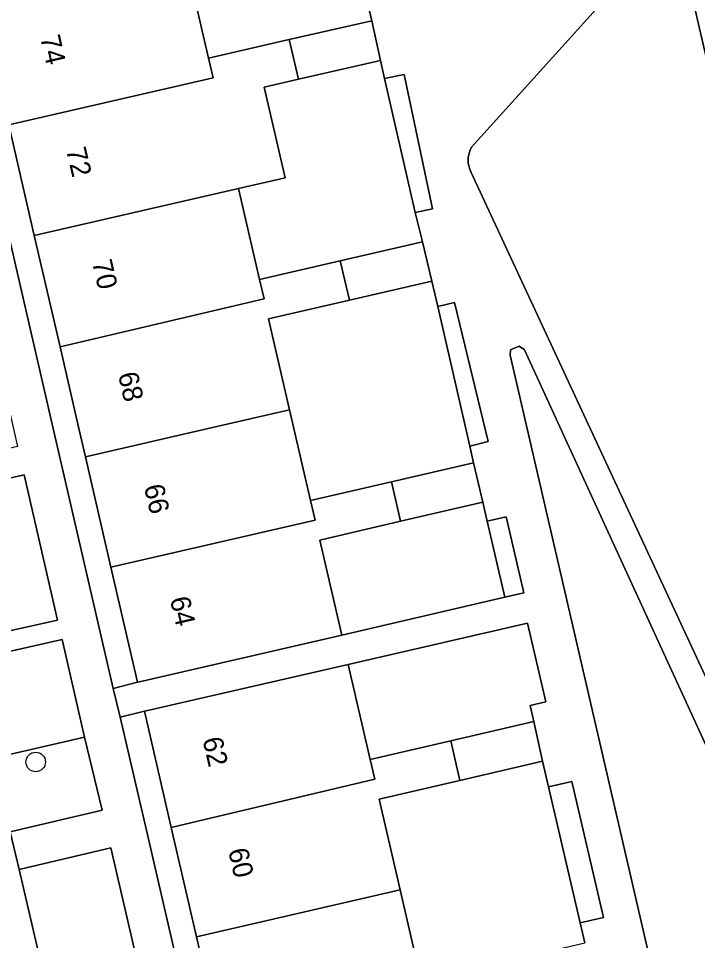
# Model space of a CAD drawing. Extents: x 156412 to 157779, y 382335 to 383768.
# Drawn here: x 156851.81 to 156885.91, y 383224.29 to 383270.59 of the extents above; entities that cross this region are included whole.
import ezdxf

# ---------------------------------------------------------------- set-up
doc = ezdxf.new("R2010")
doc.units = 0
for name, color, linetype in [('IMGEO_Berm_groen', 7, 'Continuous'), ('IMGEO_Boom', 7, 'Continuous'), ('IMGEO_Erf', 7, 'Continuous'), ('IMGEO_Pand', 7, 'Continuous'), ('IMGEO_Pand_nummerreeks', 7, 'Continuous'), ('IMGEO_Parkeervlak_open', 7, 'Continuous'), ('IMGEO_Rijbaan_lokaal_gesloten', 7, 'Continuous'), ('IMGEO_Voetpad_open', 7, 'Continuous')]:
    doc.layers.add(name, color=color, linetype=linetype)

msp = doc.modelspace()

# ---------------------------------------------------------------- linework, layer by layer
at = {"layer": 'IMGEO_Berm_groen'}
msp.add_lwpolyline([(156856.451, 383228.939), (156851.854, 383227.862), (156854.794, 383215.177), (156859.4, 383216.245)], close=True, dxfattribs=at)
at = {"layer": 'IMGEO_Boom'}
msp.add_circle((156852.681, 383233.254), 0.489, dxfattribs=at)
at = {"layer": 'IMGEO_Erf'}
for points in [[(156837.266, 383320.457), (156850.109, 383264.907), (156853.555, 383250), (156856.572, 383236.951), (156857.794, 383237.254), (156856.46, 383243.029), (156855.177, 383248.582), (156854.85, 383250), (156853.903, 383254.095), (156852.609, 383259.697), (156851.327, 383265.244), (156850.043, 383270.803)], [(156883.481, 383274.028), (156874.57, 383264.128), (156874.501, 383263.974), (156874.441, 383263.82), (156874.393, 383263.611), (156874.387, 383263.506), (156874.401, 383263.347), (156874.436, 383263.185), (156874.484, 383263.023), (156874.538, 383262.861), (156898.853, 383210.577)], [(156899.693, 383210.94), (156885.116, 383273.929)]]:
    msp.add_lwpolyline(points, dxfattribs=at)
for points in [[(156867.71, 383278.341), (156867.424, 383279.587), (156863.307, 383278.642), (156861.631, 383278.257), (156862.675, 383273.71), (156860.302, 383273.164), (156861.356, 383268.597), (156865.411, 383269.527), (156869.553, 383270.476), (156869.295, 383271.634)], [(156870.2, 383267.572), (156869.997, 383268.483), (156865.87, 383267.538), (156864.158, 383267.146), (156865.204, 383262.589), (156862.867, 383262.052), (156863.921, 383257.486), (156867.975, 383258.421), (156872.096, 383259.372), (156871.742, 383260.844)], [(156870.2, 383267.572), (156871.742, 383260.844), (156872.596, 383261.023), (156871.182, 383267.777)], [(156872.879, 383256.119), (156872.571, 383257.399), (156868.431, 383256.445), (156864.377, 383255.51), (156865.432, 383250.942), (156865.65, 383249.999), (156866.485, 383246.387), (156870.538, 383247.325), (156874.669, 383248.282), (156874.472, 383249.12)], [(156872.879, 383256.119), (156874.472, 383249.12), (156875.396, 383249.343), (156873.716, 383256.32)], [(156877.224, 383253.946), (156876.963, 383254.128), (156876.52, 383253.958), (156876.508, 383253.682), (156887.836, 383204.679), (156888.131, 383204.021), (156888.728, 383203.907), (156897.334, 383209.092), (156897.289, 383210.212)], [(156875.355, 383245.353), (156875.135, 383246.302), (156870.995, 383245.341), (156866.943, 383244.4), (156868.045, 383239.629), (156876.234, 383241.526)], [(156875.355, 383245.353), (156876.234, 383241.526), (156877.184, 383241.746), (156876.296, 383245.571)], [(156868.368, 383238.148), (156869.472, 383233.375), (156873.523, 383234.32), (156877.688, 383235.292), (156877.51, 383236.088), (156878.295, 383236.27), (156877.379, 383240.232)], [(156875.383, 383161.144), (156874.294, 383165.858), (156873.581, 383168.943), (156872.297, 383174.503), (156871.016, 383180.047), (156869.734, 383185.6), (156868.449, 383191.163), (156867.165, 383196.718), (156865.883, 383202.271), (156864.6, 383207.825), (156863.317, 383213.378), (156862.034, 383218.931), (156860.753, 383224.475), (156859.485, 383229.967), (156858.137, 383235.801), (156856.928, 383235.509), (156858.273, 383229.684), (156874.357, 383160.007), (156882.842, 383158.978), (156883, 383160.168), (156882.006, 383160.277)], [(156878.432, 383232.011), (156878.134, 383233.293), (156873.984, 383232.329), (156869.932, 383231.388), (156870.986, 383226.83), (156872.041, 383222.271), (156876.095, 383223.205), (156880.253, 383224.164), (156880.021, 383225.173)], [(156878.432, 383232.011), (156880.021, 383225.173), (156881.184, 383225.443), (156879.596, 383232.281)]]:
    msp.add_lwpolyline(points, close=True, dxfattribs=at)
at = {"layer": 'IMGEO_Pand'}
for points in [[(156861.356, 383268.597), (156860.302, 383273.164), (156850.043, 383270.803), (156851.327, 383265.244), (156861.585, 383267.603)], [(156865.411, 383269.527), (156865.87, 383267.538), (156869.997, 383268.483), (156869.553, 383270.476)], [(156864.158, 383267.146), (156865.87, 383267.538), (156865.411, 383269.527), (156861.356, 383268.597), (156861.585, 383267.603), (156851.327, 383265.244), (156852.609, 383259.697), (156862.867, 383262.052), (156865.204, 383262.589)], [(156863.921, 383257.486), (156862.867, 383262.052), (156852.609, 383259.697), (156853.903, 383254.095), (156864.148, 383256.503)], [(156867.975, 383258.421), (156868.431, 383256.445), (156872.571, 383257.399), (156872.096, 383259.372)], [(156853.903, 383254.095), (156854.85, 383250), (156855.177, 383248.582), (156861.337, 383250), (156865.432, 383250.942), (156864.377, 383255.51), (156868.431, 383256.445), (156867.975, 383258.421), (156863.921, 383257.486), (156864.148, 383256.503)], [(156855.177, 383248.582), (156856.46, 383243.029), (156866.714, 383245.394), (156866.485, 383246.387), (156865.65, 383249.999), (156865.432, 383250.942), (156861.337, 383250)], [(156870.538, 383247.325), (156870.995, 383245.341), (156875.135, 383246.302), (156874.669, 383248.282)], [(156870.538, 383247.325), (156866.485, 383246.387), (156866.714, 383245.394), (156856.46, 383243.029), (156857.794, 383237.254), (156858.194, 383237.347), (156858.329, 383237.378), (156868.045, 383239.629), (156866.943, 383244.4), (156870.995, 383245.341)], [(156869.472, 383233.375), (156868.368, 383238.148), (156858.665, 383235.922), (156858.537, 383235.893), (156858.137, 383235.801), (156859.485, 383229.967), (156869.702, 383232.382)], [(156873.984, 383232.329), (156878.134, 383233.293), (156877.688, 383235.292), (156873.523, 383234.32)], [(156860.753, 383224.475), (156870.986, 383226.83), (156869.932, 383231.388), (156873.984, 383232.329), (156873.523, 383234.32), (156869.472, 383233.375), (156869.702, 383232.382), (156859.485, 383229.967)], [(156862.034, 383218.931), (156872.271, 383221.277), (156872.041, 383222.271), (156870.986, 383226.83), (156860.753, 383224.475)]]:
    msp.add_lwpolyline(points, close=True, dxfattribs=at)
at = {"layer": 'IMGEO_Parkeervlak_open'}
for points in [[(156852.1, 383247.677), (156847.493, 383246.63), (156849.175, 383239.358), (156853.781, 383240.376)], [(156854.004, 383239.411), (156849.407, 383238.36), (156850.545, 383233.441), (156855.137, 383234.491)]]:
    msp.add_lwpolyline(points, close=True, dxfattribs=at)
at = {"layer": 'IMGEO_Rijbaan_lokaal_gesloten'}
msp.add_lwpolyline([(156850.078, 383211.298), (156854.894, 383213.131), (156855.288, 383213.281), (156854.794, 383215.177), (156851.854, 383227.862), (156851.401, 383229.749), (156850.545, 383233.441), (156849.407, 383238.36), (156849.175, 383239.358), (156847.493, 383246.63), (156847.165, 383248.046), (156846.713, 383250), (156845.468, 383255.381), (156845.238, 383256.373), (156842.778, 383267.004), (156842.221, 383269.41), (156841.748, 383271.455), (156841.477, 383272.623), (156841.004, 383274.668)], dxfattribs=at)
at = {"layer": 'IMGEO_Voetpad_open'}
for points in [[(156874.357, 383160.007), (156858.273, 383229.684), (156856.928, 383235.509), (156856.572, 383236.951), (156853.555, 383250), (156850.109, 383264.907), (156837.266, 383320.457)], [(156898.853, 383210.577), (156874.538, 383262.861), (156874.484, 383263.023), (156874.436, 383263.185), (156874.401, 383263.347), (156874.387, 383263.506), (156874.393, 383263.611), (156874.441, 383263.82), (156874.501, 383263.974), (156874.57, 383264.128), (156883.481, 383274.028)], [(156885.116, 383273.929), (156899.693, 383210.94)], [(156846.38, 383272.51), (156846.857, 383270.44), (156842.221, 383269.41), (156842.778, 383267.004), (156847.396, 383268.099), (156849.871, 383257.356), (156845.238, 383256.373), (156845.468, 383255.381), (156850.074, 383256.474), (156851.775, 383249.088), (156847.165, 383248.046), (156847.493, 383246.63), (156852.1, 383247.677), (156853.781, 383240.376), (156849.175, 383239.358), (156849.407, 383238.36), (156854.004, 383239.411), (156855.137, 383234.491), (156856.016, 383230.834), (156851.401, 383229.749), (156851.854, 383227.862), (156856.451, 383228.939), (156859.4, 383216.245)], [(156869.295, 383271.634), (156869.553, 383270.476), (156869.997, 383268.483), (156870.2, 383267.572), (156871.182, 383267.777), (156872.596, 383261.023), (156871.742, 383260.844), (156872.096, 383259.372), (156872.571, 383257.399), (156872.879, 383256.119), (156873.716, 383256.32), (156875.396, 383249.343), (156874.472, 383249.12), (156874.669, 383248.282), (156875.135, 383246.302), (156875.355, 383245.353), (156876.296, 383245.571), (156877.184, 383241.746), (156876.234, 383241.526), (156868.045, 383239.629), (156858.329, 383237.378), (156858.194, 383237.347), (156857.794, 383237.254), (156856.572, 383236.951), (156856.928, 383235.509), (156858.137, 383235.801), (156858.537, 383235.893), (156858.665, 383235.922), (156868.368, 383238.148), (156877.379, 383240.232), (156878.295, 383236.27), (156877.51, 383236.088), (156877.688, 383235.292), (156878.134, 383233.293), (156878.432, 383232.011), (156879.596, 383232.281), (156881.184, 383225.443), (156880.021, 383225.173), (156880.253, 383224.164)]]:
    msp.add_lwpolyline(points, dxfattribs=at)
for points in [[(156897.289, 383210.212), (156897.334, 383209.092), (156888.728, 383203.907), (156888.131, 383204.021), (156887.836, 383204.679), (156876.508, 383253.682), (156876.52, 383253.958), (156876.963, 383254.128), (156877.224, 383253.946)], [(156855.137, 383234.491), (156850.545, 383233.441), (156851.401, 383229.749), (156856.016, 383230.834)]]:
    msp.add_lwpolyline(points, close=True, dxfattribs=at)

# ---------------------------------------------------------------- texts
at = {"layer": 'IMGEO_Pand_nummerreeks'}
for s, rotation, p in [('74', 283.0068, (156852.898, 383269.644)), ('72', 283.0059, (156854.199, 383264.006)), ('70', 283.0068, (156855.503, 383258.362)), ('68', 283.0068, (156856.806, 383252.722)), ('66', 283.0068, (156858.109, 383247.086)), ('64', 283.0068, (156859.412, 383241.447)), ('62', 283.0073, (156861.049, 383234.391)), ('60', 283.0073, (156862.337, 383228.814))]:
    msp.add_text(s, height=1, rotation=rotation, dxfattribs=at).set_placement(p)

doc.saveas('drawing.dxf')
